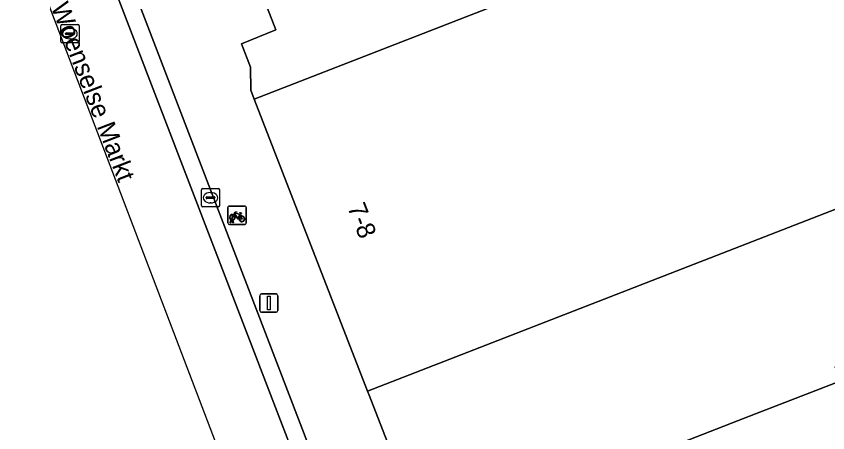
# Model space of a CAD drawing. Extents: x 160856 to 161310, y 384024 to 384878.
# Drawn here: x 160900.22 to 160944.56, y 384697.56 to 384720.28 of the extents above; entities that cross this region are included whole.
import ezdxf

# ---------------------------------------------------------------- set-up
doc = ezdxf.new("R2010")
doc.units = 0
for name, color, linetype in [('IMGEO_Fietsenrek', 7, 'Continuous'), ('IMGEO_Fietspad_gesloten', 7, 'Continuous'), ('IMGEO_Fietspad_open', 7, 'Continuous'), ('IMGEO_Kolk', 7, 'Continuous'), ('IMGEO_Lichtmast', 7, 'Continuous'), ('IMGEO_Openbare_ruimte_label', 7, 'Continuous'), ('IMGEO_Pand', 7, 'Continuous'), ('IMGEO_Pand_nummerreeks', 7, 'Continuous'), ('IMGEO_Rioolput', 7, 'Continuous'), ('IMGEO_Voetpad_open', 7, 'Continuous')]:
    doc.layers.add(name, color=color, linetype=linetype)

msp = doc.modelspace()

# ---------------------------------------------------------------- linework, layer by layer
at = {"layer": 'IMGEO_Fietsenrek'}
for p, q in [((160911.784, 384709), (160911.784, 384709.841)), ((160911.784, 384709.841), (160911.784, 384709)), ((160911.859, 384709.925), (160912.7, 384709.925)), ((160912.7, 384709.925), (160911.859, 384709.925)), ((160912.784, 384709.85), (160912.784, 384709.009)), ((160912.784, 384709.009), (160912.784, 384709.85)), ((160911.911, 384709.009), (160911.95, 384709.169)), ((160912.022, 384709.181), (160912.021, 384709.185)), ((160912.053, 384709.192), (160912.054, 384709.185)), ((160912.471, 384709.474), (160912.507, 384709.379)), ((160912.709, 384708.925), (160911.868, 384708.925)), ((160911.868, 384708.925), (160912.709, 384708.925)), ((160911.945, 384709.009), (160911.911, 384709.009)), ((160911.98, 384709.157), (160911.945, 384709.009)), ((160912.063, 384709.009), (160912.029, 384709.151)), ((160912.061, 384709.155), (160912.096, 384709.009)), ((160912.096, 384709.009), (160912.063, 384709.009))]:
    msp.add_line(p, q, dxfattribs=at)
for points in [[(160912.097, 384709.451), (160912.192, 384709.615), (160912.278, 384709.601), (160912.28, 384709.592), (160912.224, 384709.581), (160912.197, 384709.536), (160912.453, 384709.495)], [(160912.118, 384709.399), (160912.066, 384709.309), (160912.026, 384709.284), (160912.027, 384709.331), (160912.082, 384709.425)], [(160912.393, 384709.207), (160912.343, 384709.207), (160912.152, 384709.458), (160912.133, 384709.426)], [(160912.44, 384709.47), (160912.183, 384709.511), (160912.166, 384709.482), (160912.333, 384709.262), (160912.44, 384709.47)], [(160912.488, 384709.372), (160912.458, 384709.449), (160912.349, 384709.231), (160912.392, 384709.231)], [(160912.422, 384709.231), (160912.542, 384709.23), (160912.498, 384709.344)], [(160912.518, 384709.351), (160912.573, 384709.206), (160912.423, 384709.206)], [(160912.453, 384709.495), (160912.478, 384709.544), (160912.472, 384709.548), (160912.449, 384709.552), (160912.437, 384709.559), (160912.436, 384709.562), (160912.438, 384709.567), (160912.533, 384709.552), (160912.535, 384709.542), (160912.525, 384709.529), (160912.513, 384709.523), (160912.499, 384709.529), (160912.471, 384709.474)]]:
    msp.add_lwpolyline(points, dxfattribs=at)
for centre, radius, start, end in [((160911.862, 384709.847), 0.0779, 92.4484, 184.2845), ((160911.862, 384709.847), 0.0779, 92.4484, 184.2845), ((160912.706, 384709.847), 0.0779, 2.4484, 94.2845), ((160912.706, 384709.847), 0.0779, 2.4484, 94.2845), ((160912.024, 384709.31), 0.159, 62.6766, 242.1369), ((160912.024, 384709.31), 0.129, 63.3192, 238.903), ((160912.004, 384709.181), 0.0499, 12.8025, 158.6934), ((160912.004, 384709.181), 0.0174, 12.8025, 163.4502), ((160912.024, 384709.31), 0.129, 253.415, 269.0204), ((160912.024, 384709.31), 0.129, 283.6043, 43.4302), ((160912.024, 384709.31), 0.159, 283.5766, 46.6042), ((160912.551, 384709.226), 0.159, 113.3408, 178.3217), ((160912.551, 384709.226), 0.159, 187.0065, 105.7708), ((160912.551, 384709.226), 0.129, 113.923, 177.9556), ((160912.551, 384709.226), 0.129, 188.6715, 104.5883), ((160911.862, 384709.003), 0.0779, 182.4484, 274.2845), ((160911.862, 384709.003), 0.0779, 182.4484, 274.2845), ((160912.024, 384709.31), 0.159, 253.9967, 271.7867), ((160912.706, 384709.003), 0.0779, 272.4484, 4.2845), ((160912.706, 384709.003), 0.0779, 272.4484, 4.2845)]:
    msp.add_arc(centre, radius, start, end, dxfattribs=at)
at = {"layer": 'IMGEO_Fietspad_gesloten'}
msp.add_lwpolyline([(160952.428, 384599.868), (160937.604, 384638.593), (160892.484, 384755.839), (160890.883, 384755.238), (160892.527, 384749.494), (160889.824, 384754.841), (160889.132, 384754.582), (160951.015, 384592.51), (160969.346, 384573.161), (160977.866, 384562.895)], dxfattribs=at)
at = {"layer": 'IMGEO_Fietspad_open'}
msp.add_lwpolyline([(160921.747, 384682.423), (160893.385, 384756.183), (160892.484, 384755.839), (160937.604, 384638.593), (160952.428, 384599.868)], dxfattribs=at)
at = {"layer": 'IMGEO_Kolk'}
for p, q in [((160910.335, 384709.952), (160910.335, 384710.804)), ((160910.41, 384710.878), (160911.262, 384710.878)), ((160910.823, 384710.658), (160910.848, 384710.658)), ((160911.336, 384710.804), (160911.336, 384709.952)), ((160910.594, 384710.372), (160910.594, 384710.384)), ((160911.032, 384710.335), (160910.634, 384710.335)), ((160910.637, 384710.421), (160911.035, 384710.421)), ((160910.846, 384710.098), (160910.821, 384710.098)), ((160911.078, 384710.384), (160911.078, 384710.372)), ((160911.262, 384709.878), (160910.41, 384709.878))]:
    msp.add_line(p, q, dxfattribs=at)
for points in [[(160910.335, 384709.952), (160910.335, 384710.804)], [(160910.41, 384710.878), (160911.262, 384710.878)], [(160911.336, 384710.804), (160911.336, 384709.952)], [(160911.262, 384709.878), (160910.41, 384709.878)]]:
    msp.add_lwpolyline(points, dxfattribs=at)
for centre, radius, start, end in [((160910.412, 384710.802), 0.0765, 91.552, 178.448), ((160910.412, 384710.802), 0.0765, 91.552, 178.448), ((160911.26, 384710.802), 0.0765, 1.552, 88.448), ((160911.26, 384710.802), 0.0765, 1.552, 88.448), ((160910.634, 384710.381), 0.0403, 85.8775, 175.7526), ((160910.631, 384710.371), 0.0366, 178.938, 274.7102), ((160911.035, 384710.378), 0.043, 264.8664, 352.4533), ((160911.039, 384710.383), 0.0386, 1.7309, 96.639), ((160910.412, 384709.954), 0.0765, 181.552, 268.448), ((160910.412, 384709.954), 0.0765, 181.552, 268.448), ((160911.26, 384709.954), 0.0765, 271.552, 358.448), ((160911.26, 384709.954), 0.0765, 271.552, 358.448)]:
    msp.add_arc(centre, radius, start, end, dxfattribs=at)
for centre, major_axis, ratio, start_param, end_param in [((160910.822, 384710.378), (-0.387, 0.002), 0.722429, 4.712389, 7.853982), ((160910.847, 384710.378), (-0.39, 0.002), 0.717154, 1.570796, 4.712389)]:
    msp.add_ellipse(centre, major_axis=major_axis, ratio=ratio, start_param=start_param, end_param=end_param, dxfattribs=at)
at = {"layer": 'IMGEO_Lichtmast'}
for p, q in [((160913.525, 384704.23), (160913.525, 384705.03)), ((160913.525, 384705.03), (160913.525, 384704.23)), ((160913.625, 384705.13), (160914.415, 384705.13)), ((160914.415, 384705.13), (160913.625, 384705.13)), ((160914.515, 384705.03), (160914.515, 384704.23)), ((160914.515, 384704.23), (160914.515, 384705.03)), ((160914.415, 384704.13), (160913.625, 384704.13)), ((160913.625, 384704.13), (160914.415, 384704.13))]:
    msp.add_line(p, q, dxfattribs=at)
msp.add_lwpolyline([(160913.945, 384705.005), (160914.095, 384705.005), (160914.095, 384704.255), (160913.945, 384704.255), (160913.945, 384705.005)], dxfattribs=at)
for centre, start, end in [((160913.625, 384705.03), 90, 180), ((160913.625, 384705.03), 90, 180), ((160914.415, 384705.03), 0, 90), ((160914.415, 384705.03), 360, 90), ((160913.625, 384704.23), 180, 270), ((160913.625, 384704.23), 180, 270), ((160914.415, 384704.23), 270, 0), ((160914.415, 384704.23), 270, 0)]:
    msp.add_arc(centre, 0.1, start, end, dxfattribs=at)
at = {"layer": 'IMGEO_Pand'}
for points in [[(160949.481, 384748.048), (160945.396, 384764.217), (160943.796, 384763.605), (160943.769, 384763.705), (160933.141, 384759.554), (160917.89, 384753.764), (160914.236, 384752.377), (160912.501, 384751.718), (160912.447, 384751.855), (160900.915, 384747.341), (160901.332, 384746.227), (160901.445, 384745.94), (160902.333, 384745.503), (160903.382, 384744.987), (160904.378, 384745.364), (160905.955, 384741.304), (160909.277, 384732.755), (160914.414, 384719.534), (160912.528, 384718.769), (160913.025, 384717.51), (160913.036, 384716.255), (160913.229, 384715.759), (160953.769, 384731.511)], [(160956.01, 384714.035), (160954.963, 384716.711), (160957.385, 384717.71), (160954.094, 384731.251), (160953.852, 384731.189), (160953.769, 384731.511), (160913.229, 384715.759), (160919.422, 384699.819)], [(160947.286, 384704.414), (160951.927, 384706.229), (160951.212, 384708.132), (160957.429, 384710.406), (160956.01, 384714.035), (160919.422, 384699.819), (160919.502, 384699.614), (160923.413, 384689.547), (160933.596, 384693.502), (160932.991, 384695.058), (160935.994, 384696.225), (160935.806, 384696.709), (160940.055, 384698.364), (160945.27, 384700.396), (160944.973, 384701.159), (160948.085, 384702.371)], [(160945.27, 384700.396), (160940.055, 384698.364), (160935.806, 384696.709), (160935.994, 384696.225), (160932.991, 384695.058), (160933.596, 384693.502), (160923.413, 384689.547), (160925.586, 384683.954), (160948.331, 384692.54)]]:
    msp.add_lwpolyline(points, close=True, dxfattribs=at)
at = {"layer": 'IMGEO_Rioolput'}
for p, q in [((160902.732, 384719.827), (160903.584, 384719.827)), ((160902.657, 384718.901), (160902.657, 384719.753)), ((160902.959, 384719.37), (160903.357, 384719.37)), ((160903.145, 384719.607), (160903.17, 384719.607)), ((160903.658, 384719.753), (160903.658, 384718.901)), ((160902.916, 384719.321), (160902.916, 384719.333)), ((160903.354, 384719.284), (160902.956, 384719.284)), ((160903.168, 384719.047), (160903.143, 384719.047)), ((160903.4, 384719.333), (160903.4, 384719.321)), ((160903.584, 384718.827), (160902.732, 384718.827))]:
    msp.add_line(p, q, dxfattribs=at)
for points in [[(160902.732, 384719.827), (160903.584, 384719.827)], [(160902.657, 384718.901), (160902.657, 384719.753)], [(160903.658, 384719.753), (160903.658, 384718.901)], [(160903.584, 384718.827), (160902.732, 384718.827)]]:
    msp.add_lwpolyline(points, dxfattribs=at)
for centre, radius, start, end in [((160902.734, 384719.751), 0.0765, 91.552, 178.448), ((160902.734, 384719.751), 0.0765, 91.552, 178.448), ((160903.582, 384719.751), 0.0765, 1.552, 88.448), ((160903.582, 384719.751), 0.0765, 1.552, 88.448), ((160902.956, 384719.33), 0.0403, 85.8775, 175.7526), ((160903.361, 384719.332), 0.0386, 1.7309, 96.639), ((160902.953, 384719.32), 0.0366, 178.938, 274.7102), ((160903.357, 384719.327), 0.043, 264.8664, 352.4533), ((160902.734, 384718.903), 0.0765, 181.552, 268.448), ((160902.734, 384718.903), 0.0765, 181.552, 268.448), ((160903.582, 384718.903), 0.0765, 271.552, 358.448), ((160903.582, 384718.903), 0.0765, 271.552, 358.448)]:
    msp.add_arc(centre, radius, start, end, dxfattribs=at)
for centre, major_axis, ratio, start_param, end_param in [((160903.144, 384719.327), (-0.387, 0.002), 0.722429, 4.712389, 7.853982), ((160903.169, 384719.327), (-0.39, 0.002), 0.717154, 1.570796, 4.712389)]:
    msp.add_ellipse(centre, major_axis=major_axis, ratio=ratio, start_param=start_param, end_param=end_param, dxfattribs=at)
at = {"layer": 'IMGEO_Voetpad_open'}
msp.add_lwpolyline([(160875.191, 384805.653), (160887.436, 384774.8), (160893.385, 384756.183), (160921.747, 384682.423), (160925.586, 384683.954), (160923.413, 384689.547), (160919.502, 384699.614), (160919.422, 384699.819), (160913.229, 384715.759), (160913.036, 384716.255), (160913.025, 384717.51), (160912.528, 384718.769), (160914.414, 384719.534), (160909.277, 384732.755), (160905.955, 384741.304), (160904.378, 384745.364), (160903.382, 384744.987), (160902.333, 384745.503), (160901.445, 384745.94), (160901.332, 384746.227), (160900.915, 384747.341)], dxfattribs=at)

# ---------------------------------------------------------------- texts
at = {"layer": 'IMGEO_Openbare_ruimte_label'}
msp.add_text('Woenselse Markt', height=1, rotation=291.0457, dxfattribs=at).set_placement((160902.104, 384720.805))
at = {"layer": 'IMGEO_Pand_nummerreeks'}
msp.add_text('7-8', height=1, rotation=291.1252, dxfattribs=at).set_placement((160918.303, 384709.868))

doc.saveas('drawing.dxf')
